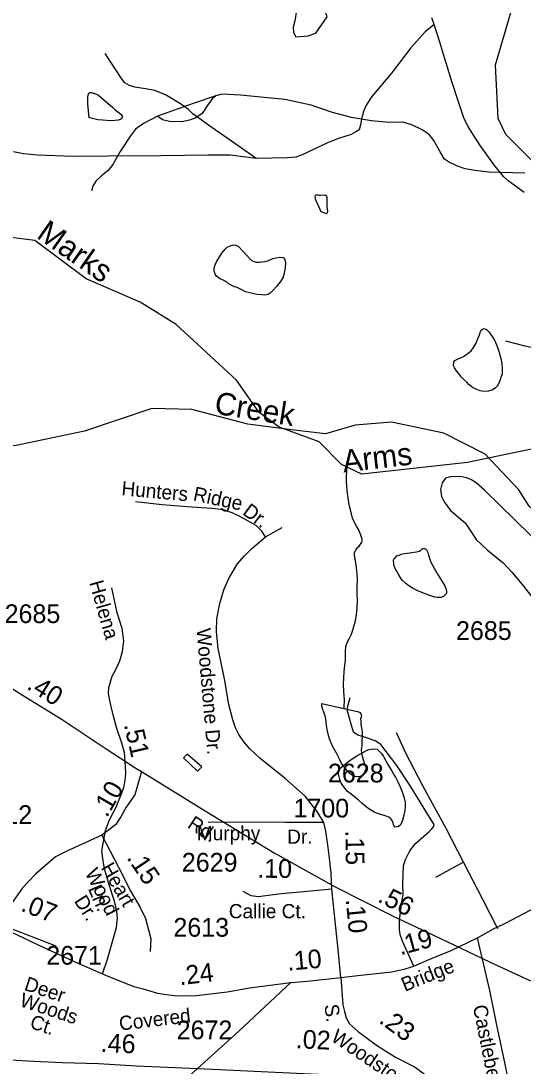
# Model space of a CAD drawing. Extents: x 2169602 to 2449496, y 721995 to 810662.
# Drawn here: x 2419932 to 2423288, y 769856 to 776836 of the extents above; entities that cross this region are included whole.
import ezdxf

# ---------------------------------------------------------------- set-up
doc = ezdxf.new("R2010")
doc.units = 0
doc.layers.add('Default', color=7, linetype='Continuous')

msp = doc.modelspace()

# ---------------------------------------------------------------- linework, layer by layer
at = {"layer": 'Default'}
for p, q in [((2421566.6, 773390.6), (2421678.4, 773452.1)), ((2422890.1, 771217.8), (2422702.4, 771116.2)), ((2419803.1, 770799.9), (2420165.6, 770660))]:
    msp.add_line(p, q, dxfattribs=at)
for points in [[(2425302.9, 774300.3), (2424970.5, 774604.8), (2424708.3, 774826.3), (2424654.8, 774879.8), (2424566.9, 774982.9), (2424448.3, 775063.2), (2424268.7, 775212.2), (2423497.4, 775796.1), (2423372.5, 775877.4), (2423171.6, 776078.3), (2423120.5, 776184.3), (2423102.5, 776542.2), (2423224.5, 776953.1), (2423439.6, 777270.1), (2423630.5, 777469.6), (2423745.5, 777664.1), (2423743.5, 778097), (2423708.6, 778330.7), (2423715.6, 778619.2), (2423864.4, 778803.2), (2423963.5, 778873.3), (2424546.4, 778992.6), (2424928.5, 779211.1), (2424994.5, 779219.6)], [(2421978, 776864), (2421954.2, 776929.7), (2421911.4, 776984.8), (2421895.9, 776991.4), (2421881.4, 776991.4), (2421875.5, 776993.5), (2421863.4, 776995.3), (2421847.4, 776993.2), (2421831.4, 776991.2), (2421809.5, 776975.1), (2421793.7, 776951.1), (2421778.1, 776910.9), (2421770.1, 776880.8), (2421763.9, 776844.8), (2421752.2, 776794.7), (2421754.7, 776758.6), (2421768.9, 776728.9), (2421851.5, 776735.9), (2421902.9, 776753), (2421978, 776864)], [(2423293.9, 775689.6), (2423227.9, 775738.8), (2423187.7, 775768.6), (2423156.7, 775797.1), (2423093.2, 775876), (2423001.3, 776004.2), (2422946.3, 776091.6), (2422921, 776131.1), (2422893.8, 776182.9), (2422855, 776302), (2422814.2, 776424.4), (2422765.6, 776581.7), (2422731.3, 776693.7), (2422693.1, 776811.2), (2422678.9, 776857.5)], [(2422693.1, 776811.2), (2422633.8, 776762.7), (2422536.8, 776655), (2422407.5, 776486.1), (2422278.2, 776331.7), (2422238.7, 776272.4), (2422218.9, 776227.5), (2422208.1, 776180.8), (2422201, 776141.3), (2422192, 776109), (2422170.4, 776094.6), (2422138.1, 776078.4), (2422053.7, 776051.5), (2421981.8, 776021), (2421807.6, 775940.1), (2421769.9, 775925.8), (2421710.6, 775922.2), (2421504.1, 775916.8)], [(2421504.1, 775916.8), (2421391, 775997.6), (2421200.6, 776128.7), (2421082, 776214.9), (2421051.5, 776243.7), (2421006.6, 776277.8), (2420898.8, 776342.4), (2420827, 776371.2), (2420765.9, 776382), (2420694.1, 776394.5), (2420658.2, 776405.3), (2420627.6, 776423.3), (2420604.3, 776452), (2420496.5, 776617.2)], [(2420379.8, 776281.3), (2420380, 776287.4), (2420379.6, 776305.2), (2420379.4, 776327.2), (2420381.9, 776339), (2420383.7, 776347.2), (2420387.6, 776353.1), (2420393.4, 776357.1), (2420405.3, 776357.3), (2420423.5, 776351.4), (2420451.2, 776339.4), (2420487.5, 776309.7), (2420516, 776283.9), (2420543.9, 776260.2), (2420562.1, 776242.4), (2420580.2, 776228.3), (2420588.2, 776222.3), (2420600.5, 776212.3), (2420608.3, 776200.5), (2420610.3, 776192.5), (2420606.4, 776184.6), (2420596.6, 776178.4), (2420582.4, 776172.4), (2420560.3, 776170.1), (2420530.5, 776168.1), (2420480.7, 776172), (2420446.5, 776175.5), (2420428.4, 776179.4), (2420402.6, 776185.4), (2420388.4, 776189.1), (2420379.8, 776281.3)], [(2421234.9, 776334.6), (2421209.9, 776315.8), (2421177.5, 776269.1), (2421143.4, 776217), (2421102.1, 776188.3), (2421059, 776173.9), (2421006.9, 776161.4), (2420926.1, 776165), (2420879.4, 776175.7), (2420845.3, 776199.1)], [(2421234.9, 776334.6), (2421084.2, 776283.5), (2420845.3, 776199.1)], [(2423298.6, 775818.3), (2423059.8, 775825.5), (2422964.6, 775836.3), (2422899.9, 775848.9), (2422849.6, 775865), (2422788.6, 775893.8), (2422763.4, 775913.5), (2422734.7, 775962), (2422691.6, 776037.4), (2422659.3, 776077), (2422612.6, 776109.3), (2422544.3, 776141.6), (2422483.2, 776159.6), (2422389.9, 776157.8), (2422274.9, 776168.5), (2422140.2, 776190.1), (2422014.5, 776224.2), (2421870.8, 776272.7), (2421694.8, 776310.4), (2421400.3, 776339.2), (2421274.5, 776346.4), (2421234.9, 776334.6)], [(2420845.3, 776199.1), (2420751.9, 776150.6), (2420698, 776112.9), (2420665.7, 776068), (2420595.6, 775963.8), (2420547.1, 775877.6), (2420516.6, 775836.3), (2420469.9, 775800.4), (2420432.2, 775766.2), (2420416, 775735.7), (2420405.3, 775701.6)], [(2421504.1, 775916.8), (2421331.7, 775938.3), (2421182.6, 775940.1), (2420866.5, 775934.7), (2420510.9, 775933), (2420282.8, 775931.2), (2420043.9, 775938.3), (2419948.8, 775949.1), (2419884.1, 775961.7)], [(2421758.5, 774102.9), (2421449.5, 774142), (2421074.5, 774241.5), (2420807.5, 774246.9), (2420358.5, 774095.4), (2419900.6, 773999.8), (2419193.6, 773922.3), (2419059.5, 773987.3), (2418909.6, 774138.1), (2418641.6, 774235.3), (2418507.5, 774333.2), (2418356.5, 774549.5), (2417954.4, 774921.9), (2417712.5, 775071.1), (2417353.7, 775226), (2417010.6, 775482.4), (2416476.7, 775549), (2416093.6, 775655.2), (2415773.6, 775791.8)], [(2424774.4, 773990.1), (2424465.4, 774029.1), (2424090.3, 774128.7), (2423823.3, 774134.1), (2423374.3, 773982.6), (2422916.4, 773886.9), (2422209.4, 773809.5), (2422075.3, 773874.5), (2421925.4, 774025.2), (2421657.4, 774122.5), (2421523.3, 774220.4), (2421372.4, 774436.7), (2420970.3, 774809.1), (2420728.3, 774958.3), (2420369.5, 775113.2), (2420026.4, 775369.6), (2419492.5, 775436.2), (2419109.4, 775542.4), (2418789.5, 775679)], [(2421978.2, 775599.8), (2421978.4, 775623.7), (2421978.4, 775644), (2421978.2, 775657.8), (2421973.9, 775665.8), (2421972, 775669.7), (2421964, 775669.7), (2421950.3, 775671.8), (2421934.1, 775669.3), (2421928.1, 775669.4), (2421920.1, 775671.5), (2421914.2, 775671.6), (2421906, 775673.6), (2421902.1, 775671.3), (2421898, 775669.1), (2421896.4, 775661.3), (2421898, 775649.2), (2421904.3, 775631.2), (2421914.4, 775611.5), (2421926.7, 775583.6), (2421936.5, 775563.5), (2421960.3, 775553.3), (2421971.4, 775549.4), (2421980, 775554.6), (2421982.6, 775565.7), (2421978.6, 775593.7), (2421978.2, 775599.8)], [(2421354.2, 775063.2), (2421336.4, 775071.2), (2421317.9, 775082.9), (2421306.1, 775092.8), (2421284.3, 775104.6), (2421260.3, 775116.4), (2421240, 775130.4), (2421230.2, 775144.4), (2421224, 775164.4), (2421223.4, 775186.4), (2421229.8, 775206.5), (2421239.6, 775226.6), (2421257.2, 775256.4), (2421275.1, 775284.4), (2421296.8, 775310.8), (2421311.2, 775324.8), (2421330.7, 775334.9), (2421350.8, 775341.1), (2421368.8, 775339.2), (2421388.9, 775327.3), (2421413.1, 775301.4), (2421445.3, 775267.7), (2421469.5, 775239.7), (2421483.6, 775231.9), (2421505.2, 775224.2), (2421525.5, 775223.9), (2421543.3, 775226.1), (2421559.3, 775230.2), (2421581.2, 775234.2), (2421615.1, 775248.5), (2421637.2, 775254.5), (2421663, 775258.7), (2421685.4, 775257), (2421695.2, 775242.9), (2421699.3, 775223.2), (2421699.1, 775187.1), (2421691.8, 775153), (2421684.2, 775124.9), (2421665.9, 775094.8), (2421640.3, 775062.6), (2421618.3, 775038.7), (2421598.5, 775018.6), (2421584.9, 775008.5), (2421563, 775004.5), (2421542.9, 775006.3), (2421508.6, 775009.9), (2421470.9, 775018), (2421432.6, 775027.5), (2421404.7, 775041.4), (2421378.4, 775055.1), (2421360.4, 775061.1), (2421354.2, 775063.2)], [(2424081.4, 774869.7), (2424018.5, 774921.8), (2423984.4, 774943.3), (2423939.5, 774950.5), (2423883.8, 774943.3), (2423847.9, 774925.4), (2423803, 774884.1), (2423709.6, 774803.3), (2423662.9, 774762), (2423621.6, 774731.4), (2423558.7, 774715.3), (2423515.6, 774699.1), (2423474.3, 774679.3), (2423424, 774659.6), (2423395.3, 774652.4), (2423368.4, 774648.8), (2423292.9, 774665), (2423172.6, 774697.3)], [(2422949.5, 774388.5), (2422945.4, 774392.4), (2422927.4, 774406.1), (2422911.4, 774422.3), (2422890.9, 774442), (2422875.3, 774457.8), (2422855.4, 774483.9), (2422842.7, 774499.6), (2422829, 774519.5), (2422822.8, 774533.4), (2422824.7, 774559.5), (2422832.7, 774567.6), (2422848.5, 774577.8), (2422870.2, 774585.9), (2422890.5, 774595.8), (2422920.2, 774616), (2422939.9, 774632.1), (2422956.1, 774654.4), (2422973.7, 774684.6), (2422985.6, 774714.5), (2422995.9, 774740.5), (2423003.3, 774762.5), (2423007.2, 774770.4), (2423015.4, 774776.5), (2423027.7, 774780.7), (2423043.7, 774774.6), (2423061.5, 774757), (2423093.9, 774709.1), (2423111.9, 774669), (2423125.9, 774631.2), (2423138.6, 774581.4), (2423144.8, 774547.2), (2423148.9, 774511.3), (2423147, 774479.6), (2423139.2, 774453.6), (2423129.2, 774425.5), (2423113.4, 774397.4), (2423101.7, 774383.4), (2423079.8, 774369.3), (2423055.8, 774363.1), (2423025.6, 774360.8), (2423001.6, 774364.8), (2422977.8, 774374.5), (2422953.4, 774386.3), (2422949.5, 774388.5)], [(2425373.4, 772589.1), (2424847.4, 772862.3), (2424404.5, 773051.7), (2423862.3, 773223.5), (2423578.4, 773370.4), (2423327.4, 773595.2), (2423259.5, 773704.9), (2423033.5, 773942.4), (2422757.5, 774082.5), (2422407.5, 774155.3), (2422166.4, 774137.2), (2421966.5, 774079), (2421758.5, 774102.9)], [(2422090.3, 772244.3), (2422092.1, 772250.5), (2422094, 772304.6), (2422089.5, 772354.3), (2422087.2, 772406.6), (2422089.1, 772446.5), (2422092.6, 772490.6), (2422096.7, 772530.5), (2422100.5, 772568.4), (2422102, 772600.3), (2422102, 772626.2), (2422104, 772658.4), (2422113.7, 772688.5), (2422127.4, 772714.5), (2422137.7, 772732.4), (2422143.4, 772746.5), (2422157.6, 772790.7), (2422168.8, 772828.6), (2422175, 772872.8), (2422178.7, 772914.8), (2422180.5, 772966.8), (2422180.1, 773008.7), (2422179.5, 773058.7), (2422181.5, 773100.5), (2422179.3, 773140.6), (2422175, 773186.7), (2422164.7, 773244.6), (2422164.5, 773254.4), (2422160.4, 773270.4), (2422162.3, 773286.4), (2422172.3, 773306.4), (2422184, 773320.4), (2422191.8, 773328.6), (2422201.8, 773340.8), (2422210.3, 773354.6), (2422212.3, 773364.8), (2422211.9, 773374.6), (2422203.7, 773402.6), (2422197.5, 773418.6), (2422187.7, 773438.7), (2422175, 773462.5), (2422159.2, 773490.4), (2422147.1, 773516.2), (2422140.9, 773544.3), (2422128.4, 773596.1), (2422120.2, 773634.2), (2422116.3, 773666.1), (2422112.2, 773698), (2422109.8, 773734), (2422107.7, 773757.8), (2422111.1, 773857.1)], [(2423445.6, 773294.6), (2423231.9, 773504.7), (2423028.9, 773702.3), (2422973.2, 773750.8), (2422939.1, 773774.1), (2422908.6, 773784.9), (2422869.1, 773793.9), (2422802.6, 773790.3), (2422768.5, 773781.3), (2422746.9, 773750.8), (2422736.2, 773705.9), (2422743.4, 773659.2), (2422759.5, 773623.3), (2422802.6, 773565.8), (2422899.6, 773485), (2422931.9, 773436.5), (2422975, 773373.6), (2423046.9, 773303.6), (2423154.6, 773217.4), (2423212.1, 773154.5), (2423280.4, 773071.9), (2423354, 772978.5)], [(2421566.6, 773390.6), (2421542.4, 773427.9), (2421503.3, 773465.1), (2421408.3, 773519.2), (2421344.9, 773550.8), (2421287.2, 773571.3), (2421208.9, 773580.6), (2421043.1, 773590), (2420875.4, 773604.9), (2420698.4, 773623.5)], [(2421911.3, 771557.2), (2421831.2, 771657.8), (2421698.9, 771777), (2421529.4, 771913), (2421462.3, 771974.5), (2421421.3, 772021.1), (2421387.8, 772069.5), (2421367.3, 772116.1), (2421348.6, 772168.3), (2421320.7, 772270.8), (2421292.7, 772442.2), (2421249.9, 772645.3), (2421238.7, 772759), (2421242.4, 772842.8), (2421261.1, 772945.3), (2421289, 773036.6), (2421320.7, 773113), (2421378.5, 773208), (2421426.9, 773263.9), (2421475.3, 773312.3), (2421533.1, 773362.6), (2421566.6, 773390.6)], [(2422473.4, 773110.8), (2422457.2, 773136.8), (2422443.5, 773160.7), (2422433.2, 773178.5), (2422425, 773200.4), (2422423, 773216.6), (2422422.8, 773228.7), (2422422.8, 773236.5), (2422426.9, 773244.8), (2422432.8, 773250.8), (2422444.7, 773262.8), (2422460.5, 773268.9), (2422474.2, 773274.9), (2422492.5, 773279.1), (2422528.4, 773283), (2422576.5, 773289.5), (2422594.6, 773295.7), (2422606.5, 773303.6), (2422614.5, 773309.7), (2422620.2, 773311.7), (2422628.4, 773311.7), (2422638.3, 773307.7), (2422642.8, 773303.8), (2422650.4, 773286), (2422656.7, 773267.6), (2422670.9, 773222.1), (2422693.2, 773180.2), (2422721.1, 773134.2), (2422747.3, 773092.5), (2422765.8, 773062.5), (2422773.6, 773038.6), (2422775.9, 773026.5), (2422776.1, 773016.7), (2422774, 773010.5), (2422769.7, 773004.7), (2422761.9, 772998.6), (2422755.8, 772992.6), (2422740.4, 772986.4), (2422732.4, 772984.4), (2422714.5, 772984.3), (2422698.5, 772988.3), (2422665.7, 772998.1), (2422628.2, 773011.9), (2422588.2, 773027.7), (2422549.9, 773047.3), (2422517.9, 773067.1), (2422501.5, 773081), (2422481.6, 773099), (2422473.4, 773110.8)], [(2420476.8, 770471.3), (2420511.5, 770569.8), (2420536.2, 770657.5), (2420570.8, 770780.9), (2420577, 770845.1), (2420573.2, 770888.1), (2420564.6, 770930.1), (2420553.5, 770970.8), (2420524.5, 771060.3), (2420491.6, 771173.8), (2420482.5, 771225.9), (2420473.4, 771291.6), (2420483.6, 771356.3), (2420498.4, 771428.9), (2420523.8, 771500.8), (2420569.6, 771584.8), (2420601.5, 771668.8), (2420619.5, 771716.4), (2420629.3, 771764.9), (2420634.2, 771810.7), (2420632.4, 771858.5), (2420623.7, 771949.9), (2420607.7, 772012), (2420570.3, 772118.1), (2420548.1, 772201.4), (2420532.3, 772267.4), (2420527.4, 772297.1), (2420518.6, 772343.2), (2420519.2, 772384), (2420542.3, 772459.7), (2420570.9, 772512.4), (2420592.9, 772563), (2420610.5, 772624.5), (2420619.2, 772694.9), (2420608.3, 772778.4), (2420575.3, 772883.9), (2420540.2, 773050.9)], [(2418926.7, 772590.9), (2419215.4, 772585.9), (2419446.9, 772560.4), (2419672.9, 772499.4), (2419736, 772467.9), (2419908.3, 772356.2), (2420207.7, 772169.6), (2420502.7, 771975.4), (2420701.4, 771846.5), (2420738, 771822.6)], [(2422090.3, 772244.3), (2422180.3, 772223), (2422188.3, 772220.9), (2422196.3, 772216.9), (2422202.7, 772209.1), (2422208.2, 772197.2), (2422206.6, 772189), (2422202.5, 772173), (2422202.9, 772159.1), (2422204.7, 772137.4), (2422209, 772115.2), (2422212.7, 772089.1), (2422213.5, 772057.3), (2422209.4, 772025.1), (2422209.4, 771995.1), (2422207.8, 771985.2), (2422205.7, 771965.2), (2422207.8, 771947.1), (2422212.3, 771925.3), (2422222.1, 771895.4), (2422228.3, 771875.4), (2422234.4, 771859.5), (2422236.5, 771851.5), (2422236.5, 771843.4), (2422234.4, 771833.5), (2422230.6, 771823.5), (2422226.4, 771811.2), (2422220.7, 771805.2), (2422214.8, 771797.1), (2422209, 771793.1), (2422204.9, 771791.3), (2422199, 771789), (2422192.6, 771787.1), (2422185, 771787), (2422166.6, 771789), (2422158.8, 771793), (2422151, 771797.1), (2422132.5, 771808.8), (2422118.8, 771820.6), (2422100.3, 771842.8), (2422075.9, 771872.5), (2422062, 771906.2), (2422040.3, 771946.4), (2422013.8, 771992.2), (2421993.7, 772041.9), (2421983.5, 772082), (2421975.3, 772129.9), (2421971, 772157.7), (2421966.6, 772185.9), (2421958.4, 772213.5), (2421946.6, 772243.7), (2421942.5, 772259.7), (2421944.1, 772277.7), (2422090.3, 772244.3)], [(2422558.5, 770523.4), (2422489.3, 770674.5), (2422469.6, 770725.3), (2422461.1, 770764.8), (2422462.5, 770832.5), (2422476.6, 770953.9), (2422486.5, 770999.1), (2422485.1, 771073.9), (2422489.3, 771196.6), (2422502, 771236.2), (2422531.7, 771292.6), (2422569.8, 771342), (2422623.4, 771390), (2422658.7, 771419.6), (2422677, 771439.4), (2422689.7, 771453.5), (2422692.6, 771469), (2422681.3, 771490.2), (2422531.7, 771732.9), (2422444.2, 771864.2), (2422336.9, 772003.9), (2422300.2, 772027.9), (2422228.2, 772051.9), (2422184.5, 772066), (2422154.9, 772085.8), (2422139.3, 772139.4), (2422112.5, 772235.4), (2422118.2, 772269.2), (2422132.3, 772318.6)], [(2422890.1, 771217.8), (2422774.4, 771442.2), (2422617.8, 771727.3), (2422506.3, 771941.8), (2422442.8, 772081.5)], [(2422426.5, 771798.3), (2422434.2, 771784.5), (2422452.9, 771750.4), (2422466.6, 771720.7), (2422478.9, 771686.9), (2422490.8, 771654.6), (2422499.5, 771616.8), (2422499.5, 771588.8), (2422497.6, 771562.8), (2422491.5, 771530.8), (2422482, 771498.6), (2422470.1, 771468.7), (2422464, 771462.8), (2422456.2, 771456.7), (2422446.1, 771454.5), (2422434, 771450.7), (2422428.3, 771454.4), (2422421.9, 771470.4), (2422416.4, 771490.3), (2422404.1, 771508.4), (2422390, 771518.2), (2422366.2, 771528.3), (2422327.8, 771537.7), (2422297.5, 771549.6), (2422249.9, 771577.5), (2422213.4, 771609.4), (2422185.5, 771635.1), (2422149.2, 771662.9), (2422114.8, 771690.8), (2422096.7, 771712.6), (2422078.7, 771736.4), (2422070.9, 771750.6), (2422062.7, 771770.5), (2422054.7, 771806.1), (2422054.7, 771824.4), (2422060.2, 771840.2), (2422076.2, 771854.4), (2422103.7, 771876.6), (2422140, 771902.8), (2422177.9, 771929.1), (2422217.3, 771951.1), (2422251.5, 771967.5), (2422271.6, 771973.3), (2422295.2, 771975.4), (2422313.5, 771971.9), (2422341.4, 771943.7), (2422355.5, 771923.7), (2422357.4, 771919.8), (2422384, 771870), (2422408.4, 771830.2), (2422418, 771814.5), (2422426.5, 771798.3)], [(2417722.2, 771935.5), (2418146.9, 771673.5), (2418609.5, 771393.9), (2419011.5, 771169.2), (2419398.6, 770971.3), (2419672.5, 770844), (2420048, 770666), (2420288.3, 770553.9), (2420476.8, 770471.3)], [(2421113, 771824.9), (2421140.7, 771855.2), (2421042.3, 771938.6), (2421018.5, 771914.7), (2421113, 771824.9)], [(2420738, 771822.6), (2420694.8, 771667.5), (2420636.3, 771586.1), (2420600.6, 771519.9), (2420565, 771466.5), (2420473.4, 771397.8)], [(2420738, 771822.6), (2421162.7, 771560.7), (2421625.3, 771281.1), (2422027.3, 771056.4), (2422414.4, 770858.5), (2422688.3, 770731.1), (2423063.8, 770553.1), (2423304.1, 770441), (2423492.7, 770358.5)], [(2422983.6, 770712.1), (2423090.8, 770771.7), (2423165.9, 770808.8), (2423381.5, 770922.9), (2423498.6, 770997.1), (2423649.3, 771115.1), (2423802.5, 771239), (2423894.2, 771297.5), (2424046.8, 771389.2), (2424180, 771451.7), (2424319.5, 771513.1), (2424462.3, 771574.9), (2424582.4, 771632.1), (2424869.2, 771737.5), (2424999.9, 771782.4), (2425104.6, 771819.5)], [(2422010.1, 771037.3), (2422006.4, 771145.4), (2421995.2, 771244.1), (2421985.9, 771316.8), (2421969.1, 771424.9), (2421956.1, 771482.6), (2421911.3, 771557.2)], [(2421956.1, 771482.6), (2421700.8, 771482.6), (2421352.4, 771484.5), (2421182.8, 771482.6)], [(2420473.4, 771397.8), (2420366.6, 771349.5), (2420243.2, 771293.5), (2420164.3, 771252.8), (2420029.5, 771138.3), (2419943, 771046.7), (2419880.7, 770957.7), (2419846.3, 770891.5), (2419803.1, 770799.9)], [(2420473.4, 771397.8), (2420584.1, 771184.1), (2420666.8, 771021.3), (2420727.8, 770919.5), (2420764.7, 770840.7), (2420785.1, 770766.9), (2420800.3, 770705.8), (2420795.3, 770621.9)], [(2423118.8, 770773.2), (2423020, 770963.8), (2422890.1, 771217.8)], [(2422010.1, 771037.3), (2421797.7, 771016.8), (2421671, 771005.6), (2421518.2, 770987), (2421471.6, 770992.6), (2421417.6, 771022.4)], [(2422069.7, 770446.7), (2422060.4, 770541.7), (2422051.1, 770634.8), (2422035.6, 770782.4), (2422020.9, 770930.8), (2422010.1, 771037.3)], [(2422069.7, 770446.7), (2422203.7, 770462.3), (2422409.9, 770485.9), (2422499.2, 770505.1), (2422558.5, 770523.4), (2422664, 770569.8), (2422806.4, 770628.3), (2422983.6, 770712.1)], [(2423216.2, 769620.6), (2423167.9, 769868.4), (2423110.8, 770139.6), (2423065.4, 770360), (2422983.6, 770712.1)], [(2420476.8, 770471.3), (2420513.1, 770456.6), (2420687.2, 770388.6), (2420750.2, 770372.2), (2420845.5, 770343.9), (2420921.5, 770331), (2420979.5, 770325.8), (2421105.8, 770327.1), (2421310, 770351.6), (2421459.4, 770378.6), (2421579.3, 770394.1), (2421736.4, 770413.4)], [(2421736.4, 770413.4), (2421847.2, 770423.7), (2422069.7, 770446.7)], [(2422069.7, 770446.7), (2422082.8, 770265.9), (2422093.9, 770221.2), (2422105.1, 770178.3), (2422127.5, 770139.2), (2422187.1, 770085.2), (2422308.2, 769995.7), (2422434.9, 769915.6), (2422561.6, 769850.4), (2422617.5, 769811.3), (2422647.3, 769787.1), (2422679, 769749.8), (2422714.4, 769693.9), (2422805.7, 769513.2)], [(2419631.8, 768717.9), (2419981, 768907.3), (2420185.2, 769023.2), (2420274.1, 769082.5), (2420370.7, 769153.4), (2420473.8, 769239.7), (2420624.5, 769376.3), (2420812, 769557.9), (2421063.9, 769795), (2421389.2, 770090), (2421561.9, 770251.1), (2421736.4, 770413.4)], [(2419401.1, 770041.8), (2419471.7, 769970.6), (2419509.9, 769940.1), (2419544.2, 769924.8), (2419586.2, 769912.1), (2419624.4, 769908.3), (2419713.4, 769901.9), (2419863.5, 769898.1), (2420016.2, 769889.2), (2420210.1, 769880.3), (2420451.8, 769872.6), (2420705.6, 769858.7), (2420963.8, 769847.2), (2421260.8, 769833.2), (2421538.8, 769820.5), (2421917.2, 769801.4)]]:
    msp.add_lwpolyline(points, dxfattribs=at)

# ---------------------------------------------------------------- texts
for s, height, rotation, p in [('Marks', 150, 325.13311, (2420029.8, 775391.8)), ('Creek', 150, 350.92798, (2421219.6, 774213.6)), ('Arms', 150, 6.69247, (2422088.7, 773819.6)), ('Hunters', 95, 354.80195, (2420601.5, 773668.4)), ('Ridge', 95, 347.89599, (2421078.1, 773634.5)), ('Dr.', 95, 323.34089, (2421407.4, 773544.8)), ('Helena', 95, 285.99209, (2420388.3, 773085)), ('Woodstone Dr.', 95, 274.95027, (2421105.6, 772776.1)), ('.40', 125, 328.06534, (2419964.7, 772379)), ('.51', 125, 282.91681, (2420620, 772136.4)), ('.10', 125, 59.87148, (2420507, 771510.7)), ('Rd.', 95, 326.64283, (2421039, 771453.9)), ('Murphy', 95, 0.13542, (2421108.3, 771363.6)), ('Dr.', 95, 0.13542, (2421711.6, 771340.8)), ('.15', 125, 270.75673, (2422100.4, 771429.7)), ('Heart', 95, 300.01462, (2420464.2, 771180.7)), ('.15', 125, 303.93804, (2420635.9, 771247.2)), ('.10', 125, 359.67328, (2421511.3, 771113.8)), ('Wood', 95, 296.66863, (2420358.5, 771147.9)), ('Ln.', 95, 293.27238, (2420379.4, 771041.6)), ('Dr.', 95, 302.64967, (2420284.5, 770958.7)), ('.56', 125, 333.01279, (2422309.4, 770957.6)), ('.07', 125, 338.89518, (2419925.5, 770894.9)), ('.10', 125, 275.40116, (2422102.8, 770969.1)), ('.19', 125, 15.05634, (2422468.1, 770595.8)), ('.10', 125, 5.20169, (2421715.5, 770492.7)), ('.24', 125, 6.83566, (2420995, 770395.7)), ('Bridge', 95, 21.94492, (2422497.5, 770351.6)), ('Deer', 95, 341.72488, (2419948.2, 770365.9)), ('Woods', 95, 341.72488, (2419917.8, 770258.1)), ('Covered', 95, 6.75977, (2420594.1, 770092.8)), ('S.', 95, 277.58906, (2421959.1, 770263.7)), ('Castleberry', 95, 281.4581, (2422951.3, 770255.5)), ('Ct.', 95, 341.72488, (2419985.8, 770112.5)), ('.23', 125, 323.63719, (2422318.1, 770150.5)), ('.02', 125, 357.46147, (2421766.8, 769975.8)), ('Woodstone', 95, 326.06852, (2421997.2, 770030.4)), ('.46', 125, 357.46147, (2420463.8, 769951.1))]:
    msp.add_text(s, height=height, rotation=rotation, dxfattribs=at).set_placement(p)
for s, height, p in [('2685', 125, (2419823.8, 772814.7)), ('2685', 125, (2422839.6, 772701.9)), ('2628', 125, (2421984, 771750.4)), ('1700', 125, (2421753.6, 771516.3)), ('2612', 125, (2419635.9, 771473.1)), ('2629', 125, (2421007.7, 771154.8)), ('Callie Ct.', 95, (2421321.6, 770843.3)), ('2613', 125, (2420951.5, 770720.3)), ('2671', 125, (2420101.9, 770533.2)), ('2672', 125, (2420973.4, 770035.6))]:
    msp.add_text(s, height=height, dxfattribs=at).set_placement(p)

doc.saveas('drawing.dxf')
